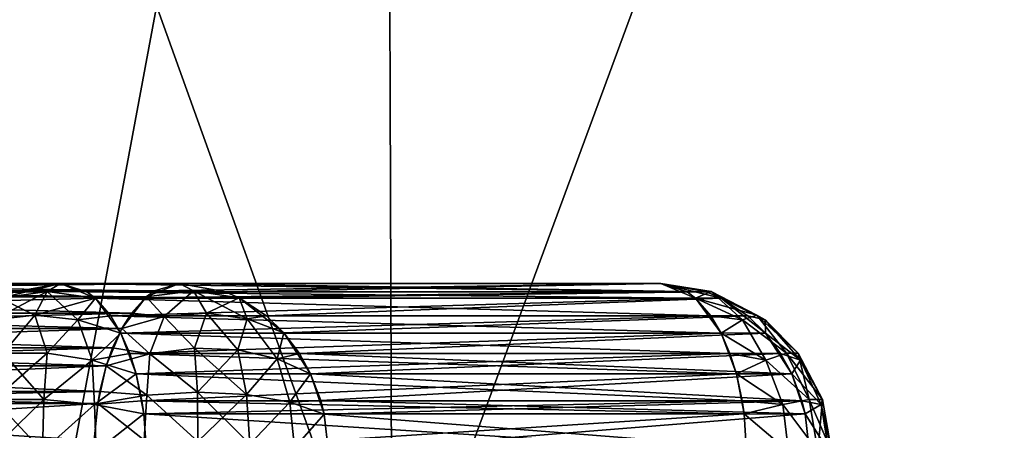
# Model space of a CAD drawing. Header units: metres. Extents: x -92 to 264, y -100 to 50.
# Tile 130 of 656: x -9.745 to -8.599, y -75.971 to -75.493. Entities that reach past the tile are written whole.
import ezdxf

# ---------------------------------------------------------------- set-up
doc = ezdxf.new("R2010")
doc.units = ezdxf.units.M
doc.layers.add('solid_21062050_01', color=7, linetype='CONTINUOUS')

msp = doc.modelspace()

# ---------------------------------------------------------------- linework, layer by layer
at = {"layer": 'solid_21062050_01'}
for points in [[(-9.858183, -64.201744, 18.476105), (-9.815159, -76.706161, 18.37582), (-7.45088, -76.706161, 19.251451)], [(-7.483526, -64.201744, 19.355579), (-9.858183, -64.201744, 18.476105), (-7.45088, -76.706161, 19.251451)], [(-9.858183, -64.201744, -27.468565), (-7.483526, -64.201744, -28.34804), (-9.815159, -76.706161, -27.36828)], [(-7.483526, -64.201744, -28.34804), (-7.450881, -76.706161, -28.243914), (-9.815159, -76.706161, -27.36828)], [(-11.47277, -70.231491, -24.367653), (-11.446552, -76.239906, -24.322245), (-9.311464, -76.239906, -25.410126)], [(-9.332791, -70.231491, -25.458027), (-11.47277, -70.231491, -24.367653), (-9.311464, -76.239906, -25.410126)], [(-11.47277, -70.231491, 15.375193), (-9.332791, -70.231491, 16.465567), (-11.446554, -76.239906, 15.329782)], [(-9.332791, -70.231491, 16.465567), (-9.311464, -76.239906, 16.417665), (-11.446554, -76.239906, 15.329782)], [(-9.332791, -70.231491, -25.458027), (-9.311464, -76.239906, -25.410126), (-7.074356, -76.239906, -26.268871)], [(-7.090559, -70.231491, -26.318739), (-9.332791, -70.231491, -25.458027), (-7.074356, -76.239906, -26.268871)], [(-9.332791, -70.231491, 16.465567), (-7.090559, -70.231491, 17.326279), (-9.311464, -76.239906, 16.417665)], [(-7.090559, -70.231491, 17.326279), (-7.074356, -76.239906, 17.276411), (-9.311464, -76.239906, 16.417665)], [(-10.310926, -75.809647, -21.425608), (-9.697677, -75.800003, -20.486177), (-10.257774, -75.800003, -21.456295)], [(-10.310926, -75.809647, -21.425608), (-9.750849, -75.809654, -20.455479), (-9.697677, -75.800003, -20.486177)], [(-10.287127, -75.808807, 12.514676), (-9.55896, -75.800003, 12.867295), (-10.257774, -75.800003, 12.463835)], [(-10.287127, -75.808807, 12.514676), (-9.588313, -75.808807, 12.918137), (-9.55896, -75.800003, 12.867295)], [(-9.588313, -75.808807, -21.910597), (-10.287127, -75.808807, -21.507137), (-10.257774, -75.800003, -21.456295)], [(-10.257774, -75.800003, 12.463835), (-8.998862, -75.800003, 11.897179), (-9.697677, -75.800003, 11.493717)], [(-9.750849, -75.809654, 11.463018), (-10.257774, -75.800003, 12.463835), (-9.697677, -75.800003, 11.493717)], [(-10.257774, -75.800003, 12.463835), (-9.55896, -75.800003, 12.867295), (-8.998862, -75.800003, 11.897179)], [(-9.55896, -75.800003, -21.859755), (-10.257774, -75.800003, -21.456295), (-9.697677, -75.800003, -20.486177)], [(-9.588313, -75.808807, -21.910597), (-10.257774, -75.800003, -21.456295), (-9.55896, -75.800003, -21.859755)], [(-9.750849, -75.809654, 11.463018), (-9.697677, -75.800003, 11.493717), (-9.768036, -75.817245, 11.453095)], [(-9.713384, -75.809433, 11.435099), (-9.768036, -75.817245, 11.453095), (-9.697677, -75.800003, 11.493717)], [(-9.750849, -75.809654, -20.455479), (-9.713384, -75.809433, -20.427559), (-9.697677, -75.800003, -20.486177)], [(-9.713384, -75.809433, 11.435099), (-9.697677, -75.800003, 11.493717), (-9.666978, -75.809654, 11.440546)], [(-9.713384, -75.809433, -20.427559), (-9.657055, -75.817245, -20.415819), (-9.697677, -75.800003, -20.486177)], [(-8.968163, -75.809654, 11.844007), (-9.697677, -75.800003, 11.493717), (-8.998862, -75.800003, 11.897179)], [(-8.968163, -75.809654, 11.844007), (-9.666978, -75.809654, 11.440546), (-9.697677, -75.800003, 11.493717)], [(-9.55896, -75.800003, -21.859755), (-9.697677, -75.800003, -20.486177), (-8.998862, -75.800003, -20.889639)], [(-9.666978, -75.809654, -20.433006), (-8.998862, -75.800003, -20.889639), (-9.697677, -75.800003, -20.486177)], [(-9.666978, -75.809654, -20.433006), (-9.697677, -75.800003, -20.486177), (-9.657055, -75.817245, -20.415819)], [(-9.666978, -75.809654, -20.433006), (-8.968163, -75.809654, -20.836466), (-8.998862, -75.800003, -20.889639)], [(-9.588313, -75.808807, -21.910597), (-9.55896, -75.800003, -21.859755), (-9.597784, -75.815689, -21.927002)], [(-9.542829, -75.80883, -21.916264), (-9.597784, -75.815689, -21.927002), (-9.55896, -75.800003, -21.859755)], [(-9.588313, -75.808807, 12.918137), (-9.542829, -75.80883, 12.923803), (-9.55896, -75.800003, 12.867295)], [(-9.505807, -75.809647, 12.897983), (-8.998862, -75.800003, 11.897179), (-9.55896, -75.800003, 12.867295)], [(-9.542829, -75.80883, 12.923803), (-9.505807, -75.809647, 12.897983), (-9.55896, -75.800003, 12.867295)], [(-8.945691, -75.809654, -20.920338), (-9.55896, -75.800003, -21.859755), (-8.998862, -75.800003, -20.889639)], [(-9.505807, -75.809647, -21.890444), (-9.542829, -75.80883, -21.916264), (-9.55896, -75.800003, -21.859755)], [(-8.945691, -75.809654, -20.920338), (-9.505807, -75.809647, -21.890444), (-9.55896, -75.800003, -21.859755)], [(-9.505807, -75.809647, 12.897983), (-8.945691, -75.809654, 11.927877), (-8.998862, -75.800003, 11.897179)], [(-8.968163, -75.809654, 11.844007), (-8.998862, -75.800003, 11.897179), (-8.958241, -75.817245, 11.826819)], [(-8.940244, -75.809433, 11.881472), (-8.958241, -75.817245, 11.826819), (-8.998862, -75.800003, 11.897179)], [(-8.945691, -75.809654, 11.927877), (-8.940244, -75.809433, 11.881472), (-8.998862, -75.800003, 11.897179)], [(-8.940244, -75.809433, -20.873932), (-8.998862, -75.800003, -20.889639), (-8.968163, -75.809654, -20.836466)], [(-8.945691, -75.809654, -20.920338), (-8.998862, -75.800003, -20.889639), (-8.928503, -75.817245, -20.93026)], [(-8.940244, -75.809433, -20.873932), (-8.928503, -75.817245, -20.93026), (-8.998862, -75.800003, -20.889639)], [(-9.597784, -75.815689, -21.927002), (-10.296598, -75.815689, -21.52354), (-10.287127, -75.808807, -21.507137)], [(-10.296598, -75.815689, 12.53108), (-9.597784, -75.815689, 12.934541), (-9.588313, -75.808807, 12.918137)], [(-10.287127, -75.808807, 12.514676), (-10.296598, -75.815689, 12.53108), (-9.588313, -75.808807, 12.918137)], [(-9.588313, -75.808807, -21.910597), (-9.597784, -75.815689, -21.927002), (-10.287127, -75.808807, -21.507137)], [(-9.775928, -75.842361, 11.398709), (-9.768036, -75.817245, 11.453095), (-9.713384, -75.809433, 11.435099)], [(-9.727662, -75.836975, 11.381812), (-9.775928, -75.842361, 11.398709), (-9.713384, -75.809433, 11.435099)], [(-9.750849, -75.809654, -20.455479), (-9.768036, -75.817245, -20.445557), (-9.713384, -75.809433, -20.427559)], [(-9.727662, -75.836975, -20.374273), (-9.713384, -75.809433, -20.427559), (-9.768036, -75.817245, -20.445557)], [(-9.727662, -75.836975, -20.374273), (-9.677413, -75.842361, -20.364773), (-9.713384, -75.809433, -20.427559)], [(-9.727662, -75.836975, 11.381812), (-9.713384, -75.809433, 11.435099), (-9.657055, -75.817245, 11.423359)], [(-9.677413, -75.842361, -20.364773), (-9.657055, -75.817245, -20.415819), (-9.713384, -75.809433, -20.427559)], [(-9.713384, -75.809433, 11.435099), (-9.666978, -75.809654, 11.440546), (-9.657055, -75.817245, 11.423359)], [(-9.666978, -75.809654, -20.433006), (-9.657055, -75.817245, -20.415819), (-8.968163, -75.809654, -20.836466)], [(-8.958241, -75.817245, 11.826819), (-9.657055, -75.817245, 11.423359), (-9.666978, -75.809654, 11.440546)], [(-8.968163, -75.809654, 11.844007), (-8.958241, -75.817245, 11.826819), (-9.666978, -75.809654, 11.440546)], [(-9.657055, -75.817245, -20.415819), (-8.958241, -75.817245, -20.819279), (-8.968163, -75.809654, -20.836466)], [(-9.588313, -75.808807, 12.918137), (-9.597784, -75.815689, 12.934541), (-9.542829, -75.80883, 12.923803)], [(-9.577183, -75.838669, -21.976549), (-9.597784, -75.815689, -21.927002), (-9.542829, -75.80883, -21.916264)], [(-9.577183, -75.838669, 12.984089), (-9.542829, -75.80883, 12.923803), (-9.597784, -75.815689, 12.934541)], [(-9.527812, -75.834702, -21.967949), (-9.577183, -75.838669, -21.976549), (-9.542829, -75.80883, -21.916264)], [(-9.577183, -75.838669, 12.984089), (-9.527812, -75.834702, 12.975489), (-9.542829, -75.80883, 12.923803)], [(-9.505807, -75.809647, -21.890444), (-9.48957, -75.81675, -21.899818), (-9.542829, -75.80883, -21.916264)], [(-9.527812, -75.834702, -21.967949), (-9.542829, -75.80883, -21.916264), (-9.48957, -75.81675, -21.899818)], [(-9.542829, -75.80883, 12.923803), (-9.48957, -75.81675, 12.907357), (-9.505807, -75.809647, 12.897983)], [(-9.480409, -75.841171, 12.960052), (-9.48957, -75.81675, 12.907357), (-9.542829, -75.80883, 12.923803)], [(-9.527812, -75.834702, 12.975489), (-9.480409, -75.841171, 12.960052), (-9.542829, -75.80883, 12.923803)], [(-8.945691, -75.809654, -20.920338), (-9.48957, -75.81675, -21.899818), (-9.505807, -75.809647, -21.890444)], [(-9.505807, -75.809647, 12.897983), (-9.48957, -75.81675, 12.907357), (-8.945691, -75.809654, 11.927877)], [(-8.945691, -75.809654, -20.920338), (-8.928503, -75.817245, -20.93026), (-9.48957, -75.81675, -21.899818)], [(-9.48957, -75.81675, 12.907357), (-8.928503, -75.817245, 11.9378), (-8.945691, -75.809654, 11.927877)], [(-8.940244, -75.809433, -20.873932), (-8.968163, -75.809654, -20.836466), (-8.958241, -75.817245, -20.819279)], [(-8.886957, -75.836975, -20.859653), (-8.940244, -75.809433, -20.873932), (-8.958241, -75.817245, -20.819279)], [(-8.903854, -75.842361, 11.818927), (-8.958241, -75.817245, 11.826819), (-8.940244, -75.809433, 11.881472)], [(-8.945691, -75.809654, 11.927877), (-8.928503, -75.817245, 11.9378), (-8.940244, -75.809433, 11.881472)], [(-8.877458, -75.842361, -20.909903), (-8.928503, -75.817245, -20.93026), (-8.940244, -75.809433, -20.873932)], [(-8.886957, -75.836975, -20.859653), (-8.877458, -75.842361, -20.909903), (-8.940244, -75.809433, -20.873932)], [(-8.886957, -75.836975, 11.867193), (-8.940244, -75.809433, 11.881472), (-8.928503, -75.817245, 11.9378)], [(-8.886957, -75.836975, 11.867193), (-8.903854, -75.842361, 11.818927), (-8.940244, -75.809433, 11.881472)], [(-9.615067, -75.83445, -21.956938), (-10.313882, -75.83445, -21.553476), (-10.296598, -75.815689, -21.52354)], [(-10.313882, -75.83445, 12.561016), (-9.615067, -75.83445, 12.964477), (-9.597784, -75.815689, 12.934541)], [(-10.296598, -75.815689, 12.53108), (-10.313882, -75.83445, 12.561016), (-9.597784, -75.815689, 12.934541)], [(-9.597784, -75.815689, -21.927002), (-9.615067, -75.83445, -21.956938), (-10.296598, -75.815689, -21.52354)], [(-9.775928, -75.842361, -20.391171), (-9.727662, -75.836975, -20.374273), (-9.768036, -75.817245, -20.445557)], [(-9.677413, -75.842361, 11.372313), (-9.727662, -75.836975, 11.381812), (-9.657055, -75.817245, 11.423359)], [(-9.677413, -75.842361, -20.364773), (-9.627368, -75.85778, -20.364401), (-9.657055, -75.817245, -20.415819)], [(-9.677413, -75.842361, 11.372313), (-9.657055, -75.817245, 11.423359), (-9.639262, -75.837669, 11.392541)], [(-9.657055, -75.817245, -20.415819), (-9.639262, -75.837669, -20.385), (-8.958241, -75.817245, -20.819279)], [(-9.657055, -75.817245, -20.415819), (-9.627368, -75.85778, -20.364401), (-9.639262, -75.837669, -20.385)], [(-8.940448, -75.837669, 11.796001), (-9.639262, -75.837669, 11.392541), (-9.657055, -75.817245, 11.423359)], [(-8.958241, -75.817245, 11.826819), (-8.940448, -75.837669, 11.796001), (-9.657055, -75.817245, 11.423359)], [(-9.639262, -75.837669, -20.385), (-8.940448, -75.837669, -20.788462), (-8.958241, -75.817245, -20.819279)], [(-9.597784, -75.815689, -21.927002), (-9.626455, -75.852432, -21.976662), (-9.615067, -75.83445, -21.956938)], [(-9.577183, -75.838669, -21.976549), (-9.626455, -75.852432, -21.976662), (-9.597784, -75.815689, -21.927002)], [(-9.577183, -75.838669, 12.984089), (-9.597784, -75.815689, 12.934541), (-9.615067, -75.83445, 12.964477)], [(-9.480409, -75.841171, -21.952513), (-9.527812, -75.834702, -21.967949), (-9.48957, -75.81675, -21.899818)], [(-9.480409, -75.841171, -21.952513), (-9.48957, -75.81675, -21.899818), (-9.457819, -75.837639, -21.91815)], [(-8.928503, -75.817245, -20.93026), (-9.457819, -75.837639, -21.91815), (-9.48957, -75.81675, -21.899818)], [(-9.48957, -75.81675, 12.907357), (-9.457819, -75.837639, 12.925689), (-8.928503, -75.817245, 11.9378)], [(-9.48957, -75.81675, 12.907357), (-9.437576, -75.85733, 12.937376), (-9.457819, -75.837639, 12.925689)], [(-9.480409, -75.841171, 12.960052), (-9.437576, -75.85733, 12.937376), (-9.48957, -75.81675, 12.907357)], [(-8.928503, -75.817245, -20.93026), (-8.897686, -75.837669, -20.948053), (-9.457819, -75.837639, -21.91815)], [(-9.457819, -75.837639, 12.925689), (-8.897686, -75.837669, 11.955593), (-8.928503, -75.817245, 11.9378)], [(-8.903854, -75.842361, -20.811388), (-8.958241, -75.817245, -20.819279), (-8.940448, -75.837669, -20.788462)], [(-8.903854, -75.842361, -20.811388), (-8.886957, -75.836975, -20.859653), (-8.958241, -75.817245, -20.819279)], [(-8.958241, -75.817245, 11.826819), (-8.928555, -75.85778, 11.7754), (-8.940448, -75.837669, 11.796001)], [(-8.903854, -75.842361, 11.818927), (-8.928555, -75.85778, 11.7754), (-8.958241, -75.817245, 11.826819)], [(-8.928503, -75.817245, -20.93026), (-8.877085, -75.85778, -20.959948), (-8.897686, -75.837669, -20.948053)], [(-8.877458, -75.842361, -20.909903), (-8.877085, -75.85778, -20.959948), (-8.928503, -75.817245, -20.93026)], [(-8.877458, -75.842361, 11.917441), (-8.928503, -75.817245, 11.9378), (-8.897686, -75.837669, 11.955593)], [(-8.877458, -75.842361, 11.917441), (-8.886957, -75.836975, 11.867193), (-8.928503, -75.817245, 11.9378)], [(-9.626455, -75.852432, -21.976662), (-10.32527, -75.852432, -21.573202), (-10.313882, -75.83445, -21.553476)], [(-10.32527, -75.852432, 12.580741), (-9.626455, -75.852432, 12.984201), (-9.615067, -75.83445, 12.964477)], [(-10.313882, -75.83445, 12.561016), (-10.32527, -75.852432, 12.580741), (-9.615067, -75.83445, 12.964477)], [(-9.615067, -75.83445, -21.956938), (-9.626455, -75.852432, -21.976662), (-10.313882, -75.83445, -21.553476)], [(-9.626455, -75.852432, 12.984201), (-9.577183, -75.838669, 12.984089), (-9.615067, -75.83445, 12.964477)], [(-9.54187, -75.875389, -22.015251), (-9.577183, -75.838669, -21.976549), (-9.527812, -75.834702, -21.967949)], [(-9.54187, -75.875389, 13.022792), (-9.527812, -75.834702, 12.975489), (-9.577183, -75.838669, 12.984089)], [(-9.491365, -75.87738, -22.002567), (-9.54187, -75.875389, -22.015251), (-9.527812, -75.834702, -21.967949)], [(-9.54187, -75.875389, 13.022792), (-9.491365, -75.87738, 13.010107), (-9.527812, -75.834702, 12.975489)], [(-9.491365, -75.87738, -22.002567), (-9.527812, -75.834702, -21.967949), (-9.480409, -75.841171, -21.952513)], [(-9.491365, -75.87738, 13.010107), (-9.480409, -75.841171, 12.960052), (-9.527812, -75.834702, 12.975489)], [(-9.764279, -75.881065, -20.339827), (-9.727662, -75.836975, -20.374273), (-9.775928, -75.842361, -20.391171)], [(-9.764279, -75.881065, 11.347367), (-9.775928, -75.842361, 11.398709), (-9.727662, -75.836975, 11.381812)], [(-9.764279, -75.881065, -20.339827), (-9.713172, -75.881065, -20.326134), (-9.727662, -75.836975, -20.374273)], [(-9.713172, -75.881065, 11.333673), (-9.764279, -75.881065, 11.347367), (-9.727662, -75.836975, 11.381812)], [(-9.713172, -75.881065, -20.326134), (-9.677413, -75.842361, -20.364773), (-9.727662, -75.836975, -20.374273)], [(-9.713172, -75.881065, 11.333673), (-9.727662, -75.836975, 11.381812), (-9.677413, -75.842361, 11.372313)], [(-9.713172, -75.881065, -20.326134), (-9.66098, -75.889389, -20.323641), (-9.677413, -75.842361, -20.364773)], [(-9.66098, -75.889389, 11.33118), (-9.713172, -75.881065, 11.333673), (-9.677413, -75.842361, 11.372313)], [(-9.677413, -75.842361, 11.372313), (-9.639262, -75.837669, 11.392541), (-9.627368, -75.85778, 11.37194)], [(-9.66098, -75.889389, -20.323641), (-9.627368, -75.85778, -20.364401), (-9.677413, -75.842361, -20.364773)], [(-9.66098, -75.889389, 11.33118), (-9.677413, -75.842361, 11.372313), (-9.627368, -75.85778, 11.37194)], [(-9.639262, -75.837669, -20.385), (-9.627368, -75.85778, -20.364401), (-8.940448, -75.837669, -20.788462)], [(-8.928555, -75.85778, 11.7754), (-9.627368, -75.85778, 11.37194), (-9.639262, -75.837669, 11.392541)], [(-8.940448, -75.837669, 11.796001), (-8.928555, -75.85778, 11.7754), (-9.639262, -75.837669, 11.392541)], [(-9.627368, -75.85778, -20.364401), (-8.928555, -75.85778, -20.76786), (-8.940448, -75.837669, -20.788462)], [(-9.593534, -75.881851, -22.01738), (-9.626455, -75.852432, -21.976662), (-9.577183, -75.838669, -21.976549)], [(-9.593534, -75.881851, 13.02492), (-9.577183, -75.838669, 12.984089), (-9.626455, -75.852432, 12.984201)], [(-9.54187, -75.875389, -22.015251), (-9.593534, -75.881851, -22.01738), (-9.577183, -75.838669, -21.976549)], [(-9.593534, -75.881851, 13.02492), (-9.54187, -75.875389, 13.022792), (-9.577183, -75.838669, 12.984089)], [(-9.44545, -75.887695, -21.980186), (-9.491365, -75.87738, -22.002567), (-9.480409, -75.841171, -21.952513)], [(-9.491365, -75.87738, 13.010107), (-9.44545, -75.887695, 12.987726), (-9.480409, -75.841171, 12.960052)], [(-9.437576, -75.85733, -21.929836), (-9.480409, -75.841171, -21.952513), (-9.457819, -75.837639, -21.91815)], [(-9.44545, -75.887695, -21.980186), (-9.480409, -75.841171, -21.952513), (-9.437576, -75.85733, -21.929836)], [(-9.44545, -75.887695, 12.987726), (-9.437576, -75.85733, 12.937376), (-9.480409, -75.841171, 12.960052)], [(-8.897686, -75.837669, -20.948053), (-9.437576, -75.85733, -21.929836), (-9.457819, -75.837639, -21.91815)], [(-9.457819, -75.837639, 12.925689), (-9.437576, -75.85733, 12.937376), (-8.897686, -75.837669, 11.955593)], [(-8.897686, -75.837669, -20.948053), (-8.877085, -75.85778, -20.959948), (-9.437576, -75.85733, -21.929836)], [(-9.437576, -75.85733, 12.937376), (-8.877085, -75.85778, 11.967486), (-8.897686, -75.837669, 11.955593)], [(-8.903854, -75.842361, -20.811388), (-8.940448, -75.837669, -20.788462), (-8.928555, -75.85778, -20.76786)], [(-8.876449, -75.889389, -20.77659), (-8.903854, -75.842361, -20.811388), (-8.928555, -75.85778, -20.76786)], [(-8.876449, -75.889389, 11.784129), (-8.928555, -75.85778, 11.7754), (-8.903854, -75.842361, 11.818927)], [(-8.852512, -75.881065, -20.823036), (-8.886957, -75.836975, -20.859653), (-8.903854, -75.842361, -20.811388)], [(-8.852512, -75.881065, 11.830575), (-8.903854, -75.842361, 11.818927), (-8.886957, -75.836975, 11.867193)], [(-8.876449, -75.889389, -20.77659), (-8.852512, -75.881065, -20.823036), (-8.903854, -75.842361, -20.811388)], [(-8.852512, -75.881065, 11.830575), (-8.876449, -75.889389, 11.784129), (-8.903854, -75.842361, 11.818927)], [(-8.877085, -75.85778, 11.967486), (-8.877458, -75.842361, 11.917441), (-8.897686, -75.837669, 11.955593)], [(-8.838818, -75.881065, -20.874144), (-8.877458, -75.842361, -20.909903), (-8.886957, -75.836975, -20.859653)], [(-8.852512, -75.881065, -20.823036), (-8.838818, -75.881065, -20.874144), (-8.886957, -75.836975, -20.859653)], [(-8.838818, -75.881065, 11.881682), (-8.886957, -75.836975, 11.867193), (-8.877458, -75.842361, 11.917441)], [(-8.838818, -75.881065, 11.881682), (-8.852512, -75.881065, 11.830575), (-8.886957, -75.836975, 11.867193)], [(-8.836325, -75.889389, -20.926334), (-8.877085, -75.85778, -20.959948), (-8.877458, -75.842361, -20.909903)], [(-8.838818, -75.881065, -20.874144), (-8.836325, -75.889389, -20.926334), (-8.877458, -75.842361, -20.909903)], [(-8.836325, -75.889389, 11.933874), (-8.877458, -75.842361, 11.917441), (-8.877085, -75.85778, 11.967486)], [(-8.836325, -75.889389, 11.933874), (-8.838818, -75.881065, 11.881682), (-8.877458, -75.842361, 11.917441)], [(-9.636953, -75.874825, -21.994844), (-10.335767, -75.874825, -21.591383), (-10.32527, -75.852432, -21.573202)], [(-10.335767, -75.874825, 12.598923), (-9.636953, -75.874825, 13.002383), (-9.626455, -75.852432, 12.984201)], [(-10.32527, -75.852432, 12.580741), (-10.335767, -75.874825, 12.598923), (-9.626455, -75.852432, 12.984201)], [(-9.626455, -75.852432, -21.976662), (-9.636953, -75.874825, -21.994844), (-10.32527, -75.852432, -21.573202)], [(-9.66098, -75.889389, -20.323641), (-9.609674, -75.905014, -20.333754), (-9.627368, -75.85778, -20.364401)], [(-9.66098, -75.889389, 11.33118), (-9.627368, -75.85778, 11.37194), (-9.6171, -75.881554, 11.354155)], [(-9.626455, -75.852432, -21.976662), (-9.644347, -75.895905, -22.00765), (-9.636953, -75.874825, -21.994844)], [(-9.593534, -75.881851, -22.01738), (-9.644347, -75.895905, -22.00765), (-9.626455, -75.852432, -21.976662)], [(-9.593534, -75.881851, 13.02492), (-9.626455, -75.852432, 12.984201), (-9.636953, -75.874825, 13.002383)], [(-9.627368, -75.85778, -20.364401), (-9.6171, -75.881554, -20.346615), (-8.928555, -75.85778, -20.76786)], [(-9.627368, -75.85778, -20.364401), (-9.609674, -75.905014, -20.333754), (-9.6171, -75.881554, -20.346615)], [(-8.918286, -75.881554, 11.757615), (-9.6171, -75.881554, 11.354155), (-9.627368, -75.85778, 11.37194)], [(-8.928555, -75.85778, 11.7754), (-8.918286, -75.881554, 11.757615), (-9.627368, -75.85778, 11.37194)], [(-9.6171, -75.881554, -20.346615), (-8.918286, -75.881554, -20.750076), (-8.928555, -75.85778, -20.76786)], [(-9.44545, -75.887695, -21.980186), (-9.437576, -75.85733, -21.929836), (-9.419453, -75.88147, -21.9403)], [(-9.44545, -75.887695, 12.987726), (-9.406457, -75.905182, 12.955342), (-9.437576, -75.85733, 12.937376)], [(-8.877085, -75.85778, -20.959948), (-9.419453, -75.88147, -21.9403), (-9.437576, -75.85733, -21.929836)], [(-9.437576, -75.85733, 12.937376), (-9.419453, -75.88147, 12.94784), (-8.877085, -75.85778, 11.967486)], [(-9.437576, -75.85733, 12.937376), (-9.406457, -75.905182, 12.955342), (-9.419453, -75.88147, 12.94784)], [(-8.877085, -75.85778, -20.959948), (-8.8593, -75.881554, -20.970215), (-9.419453, -75.88147, -21.9403)], [(-9.419453, -75.88147, 12.94784), (-8.8593, -75.881554, 11.977755), (-8.877085, -75.85778, 11.967486)], [(-8.876449, -75.889389, -20.77659), (-8.928555, -75.85778, -20.76786), (-8.918286, -75.881554, -20.750076)], [(-8.928555, -75.85778, 11.7754), (-8.91086, -75.905014, 11.744753), (-8.918286, -75.881554, 11.757615)], [(-8.876449, -75.889389, 11.784129), (-8.91086, -75.905014, 11.744753), (-8.928555, -75.85778, 11.7754)], [(-8.877085, -75.85778, -20.959948), (-8.846437, -75.905014, -20.977642), (-8.8593, -75.881554, -20.970215)], [(-8.836325, -75.889389, -20.926334), (-8.846437, -75.905014, -20.977642), (-8.877085, -75.85778, -20.959948)], [(-8.836325, -75.889389, 11.933874), (-8.877085, -75.85778, 11.967486), (-8.8593, -75.881554, 11.977755)], [(-9.644347, -75.895905, -22.00765), (-10.343162, -75.895905, -21.604189), (-10.335767, -75.874825, -21.591383)], [(-10.343162, -75.895905, 12.61173), (-9.644347, -75.895905, 13.01519), (-9.636953, -75.874825, 13.002383)], [(-10.335767, -75.874825, 12.598923), (-10.343162, -75.895905, 12.61173), (-9.636953, -75.874825, 13.002383)], [(-9.636953, -75.874825, -21.994844), (-9.644347, -75.895905, -22.00765), (-10.335767, -75.874825, -21.591383)], [(-9.764279, -75.881065, -20.339827), (-9.774825, -75.935188, -20.313416), (-9.717246, -75.935188, -20.297987)], [(-9.713172, -75.881065, 11.333673), (-9.717246, -75.935188, 11.305526), (-9.774825, -75.935188, 11.320954)], [(-9.713172, -75.881065, 11.333673), (-9.774825, -75.935188, 11.320954), (-9.764279, -75.881065, 11.347367)], [(-9.764279, -75.881065, -20.339827), (-9.717246, -75.935188, -20.297987), (-9.713172, -75.881065, -20.326134)], [(-9.713172, -75.881065, -20.326134), (-9.717246, -75.935188, -20.297987), (-9.66098, -75.889389, -20.323641)], [(-9.66098, -75.889389, 11.33118), (-9.717246, -75.935188, 11.305526), (-9.713172, -75.881065, 11.333673)], [(-9.66098, -75.889389, 11.33118), (-9.6171, -75.881554, 11.354155), (-9.609674, -75.905014, 11.341292)], [(-9.644347, -75.895905, 13.01519), (-9.593534, -75.881851, 13.02492), (-9.636953, -75.874825, 13.002383)], [(-9.593534, -75.881851, -22.01738), (-9.597361, -75.930168, -22.043192), (-9.644347, -75.895905, -22.00765)], [(-9.644347, -75.895905, 13.01519), (-9.597361, -75.930168, 13.050733), (-9.593534, -75.881851, 13.02492)], [(-9.6171, -75.881554, -20.346615), (-9.609674, -75.905014, -20.333754), (-8.918286, -75.881554, -20.750076)], [(-8.91086, -75.905014, 11.744753), (-9.609674, -75.905014, 11.341292), (-9.6171, -75.881554, 11.354155)], [(-8.918286, -75.881554, 11.757615), (-8.91086, -75.905014, 11.744753), (-9.6171, -75.881554, 11.354155)], [(-9.609674, -75.905014, -20.333754), (-8.91086, -75.905014, -20.737213), (-8.918286, -75.881554, -20.750076)], [(-9.593534, -75.881851, -22.01738), (-9.538383, -75.926483, -22.044611), (-9.597361, -75.930168, -22.043192)], [(-9.593534, -75.881851, 13.02492), (-9.597361, -75.930168, 13.050733), (-9.538383, -75.926483, 13.052151)], [(-9.54187, -75.875389, -22.015251), (-9.538383, -75.926483, -22.044611), (-9.593534, -75.881851, -22.01738)], [(-9.593534, -75.881851, 13.02492), (-9.538383, -75.926483, 13.052151), (-9.54187, -75.875389, 13.022792)], [(-9.491365, -75.87738, -22.002567), (-9.538383, -75.926483, -22.044611), (-9.54187, -75.875389, -22.015251)], [(-9.54187, -75.875389, 13.022792), (-9.538383, -75.926483, 13.052151), (-9.481204, -75.929214, 13.037423)], [(-9.54187, -75.875389, 13.022792), (-9.481204, -75.929214, 13.037423), (-9.491365, -75.87738, 13.010107)], [(-9.491365, -75.87738, -22.002567), (-9.481204, -75.929214, -22.029884), (-9.538383, -75.926483, -22.044611)], [(-9.44545, -75.887695, -21.980186), (-9.481204, -75.929214, -22.029884), (-9.491365, -75.87738, -22.002567)], [(-9.491365, -75.87738, 13.010107), (-9.481204, -75.929214, 13.037423), (-9.44545, -75.887695, 12.987726)], [(-9.406457, -75.905182, -21.947803), (-9.44545, -75.887695, -21.980186), (-9.419453, -75.88147, -21.9403)], [(-8.846437, -75.905014, -20.977642), (-9.406457, -75.905182, -21.947803), (-9.419453, -75.88147, -21.9403)], [(-8.8593, -75.881554, -20.970215), (-8.846437, -75.905014, -20.977642), (-9.419453, -75.88147, -21.9403)], [(-9.419453, -75.88147, 12.94784), (-9.406457, -75.905182, 12.955342), (-8.8593, -75.881554, 11.977755)], [(-9.406457, -75.905182, 12.955342), (-8.846437, -75.905014, 11.985181), (-8.8593, -75.881554, 11.977755)], [(-8.876449, -75.889389, -20.77659), (-8.918286, -75.881554, -20.750076), (-8.91086, -75.905014, -20.737213)], [(-8.876449, -75.889389, -20.77659), (-8.826099, -75.935188, -20.81249), (-8.852512, -75.881065, -20.823036)], [(-8.852512, -75.881065, 11.830575), (-8.826099, -75.935188, 11.820029), (-8.876449, -75.889389, 11.784129)], [(-8.846437, -75.905014, 11.985181), (-8.836325, -75.889389, 11.933874), (-8.8593, -75.881554, 11.977755)], [(-8.852512, -75.881065, -20.823036), (-8.826099, -75.935188, -20.81249), (-8.810671, -75.935188, -20.87007)], [(-8.852512, -75.881065, -20.823036), (-8.810671, -75.935188, -20.87007), (-8.838818, -75.881065, -20.874144)], [(-8.838818, -75.881065, 11.881682), (-8.826099, -75.935188, 11.820029), (-8.852512, -75.881065, 11.830575)], [(-8.838818, -75.881065, -20.874144), (-8.810671, -75.935188, -20.87007), (-8.836325, -75.889389, -20.926334)], [(-8.838818, -75.881065, 11.881682), (-8.810671, -75.935188, 11.877609), (-8.826099, -75.935188, 11.820029)], [(-8.836325, -75.889389, 11.933874), (-8.810671, -75.935188, 11.877609), (-8.838818, -75.881065, 11.881682)], [(-9.66098, -75.889389, -20.323641), (-9.717246, -75.935188, -20.297987), (-9.657928, -75.940941, -20.299276)], [(-9.66098, -75.889389, 11.33118), (-9.657928, -75.940941, 11.306816), (-9.717246, -75.935188, 11.305526)], [(-9.66098, -75.889389, -20.323641), (-9.657928, -75.940941, -20.299276), (-9.609674, -75.905014, -20.333754)], [(-9.66098, -75.889389, 11.33118), (-9.609674, -75.905014, 11.341292), (-9.657928, -75.940941, 11.306816)], [(-9.44545, -75.887695, -21.980186), (-9.430817, -75.938133, -22.000296), (-9.481204, -75.929214, -22.029884)], [(-9.44545, -75.887695, 12.987726), (-9.481204, -75.929214, 13.037423), (-9.430817, -75.938133, 13.007835)], [(-9.406457, -75.905182, -21.947803), (-9.430817, -75.938133, -22.000296), (-9.44545, -75.887695, -21.980186)], [(-9.44545, -75.887695, 12.987726), (-9.430817, -75.938133, 13.007835), (-9.406457, -75.905182, 12.955342)], [(-8.876449, -75.889389, -20.77659), (-8.91086, -75.905014, -20.737213), (-8.856875, -75.940941, -20.761765)], [(-8.876449, -75.889389, 11.784129), (-8.856875, -75.940941, 11.769303), (-8.91086, -75.905014, 11.744753)], [(-8.876449, -75.889389, -20.77659), (-8.856875, -75.940941, -20.761765), (-8.826099, -75.935188, -20.81249)], [(-8.876449, -75.889389, 11.784129), (-8.826099, -75.935188, 11.820029), (-8.856875, -75.940941, 11.769303)], [(-8.836325, -75.889389, -20.926334), (-8.811961, -75.940941, -20.929388), (-8.846437, -75.905014, -20.977642)], [(-8.846437, -75.905014, 11.985181), (-8.811961, -75.940941, 11.936927), (-8.836325, -75.889389, 11.933874)], [(-8.836325, -75.889389, -20.926334), (-8.810671, -75.935188, -20.87007), (-8.811961, -75.940941, -20.929388)], [(-8.836325, -75.889389, 11.933874), (-8.811961, -75.940941, 11.936927), (-8.810671, -75.935188, 11.877609)], [(-9.651832, -75.925842, -22.020615), (-10.350646, -75.925842, -21.617153), (-10.343162, -75.895905, -21.604189)], [(-10.350646, -75.925842, 12.624694), (-9.651832, -75.925842, 13.028154), (-9.644347, -75.895905, 13.01519)], [(-10.343162, -75.895905, 12.61173), (-10.350646, -75.925842, 12.624694), (-9.644347, -75.895905, 13.01519)], [(-9.644347, -75.895905, -22.00765), (-9.651832, -75.925842, -22.020615), (-10.343162, -75.895905, -21.604189)], [(-9.657928, -75.940941, -20.299276), (-9.600635, -75.951714, -20.318096), (-9.609674, -75.905014, -20.333754)], [(-9.657928, -75.940941, 11.306816), (-9.609674, -75.905014, 11.341292), (-9.602859, -75.936447, 11.32949)], [(-9.644347, -75.895905, -22.00765), (-9.654317, -75.939766, -22.024918), (-9.651832, -75.925842, -22.020615)], [(-9.597361, -75.930168, -22.043192), (-9.654317, -75.939766, -22.024918), (-9.644347, -75.895905, -22.00765)], [(-9.651832, -75.925842, 13.028154), (-9.597361, -75.930168, 13.050733), (-9.644347, -75.895905, 13.01519)], [(-9.609674, -75.905014, -20.333754), (-9.602859, -75.936447, -20.321951), (-8.91086, -75.905014, -20.737213)], [(-9.609674, -75.905014, -20.333754), (-9.600635, -75.951714, -20.318096), (-9.602859, -75.936447, -20.321951)], [(-8.904046, -75.936447, 11.73295), (-9.602859, -75.936447, 11.32949), (-9.609674, -75.905014, 11.341292)], [(-8.91086, -75.905014, 11.744753), (-8.904046, -75.936447, 11.73295), (-9.609674, -75.905014, 11.341292)], [(-9.602859, -75.936447, -20.321951), (-8.904046, -75.936447, -20.72541), (-8.91086, -75.905014, -20.737213)], [(-9.39476, -75.936348, -21.954556), (-9.430817, -75.938133, -22.000296), (-9.406457, -75.905182, -21.947803)], [(-9.430817, -75.938133, 13.007835), (-9.39079, -75.952126, 12.964388), (-9.406457, -75.905182, 12.955342)], [(-8.846437, -75.905014, -20.977642), (-8.834635, -75.936447, -20.984455), (-9.406457, -75.905182, -21.947803)], [(-9.406457, -75.905182, 12.955342), (-9.39476, -75.936348, 12.962095), (-8.846437, -75.905014, 11.985181)], [(-8.834635, -75.936447, -20.984455), (-9.39476, -75.936348, -21.954556), (-9.406457, -75.905182, -21.947803)], [(-9.406457, -75.905182, 12.955342), (-9.39079, -75.952126, 12.964388), (-9.39476, -75.936348, 12.962095)], [(-9.39476, -75.936348, 12.962095), (-8.834635, -75.936447, 11.991995), (-8.846437, -75.905014, 11.985181)], [(-8.856875, -75.940941, -20.761765), (-8.91086, -75.905014, -20.737213), (-8.904046, -75.936447, -20.72541)], [(-8.91086, -75.905014, 11.744753), (-8.90182, -75.951714, 11.729096), (-8.904046, -75.936447, 11.73295)], [(-8.856875, -75.940941, 11.769303), (-8.90182, -75.951714, 11.729096), (-8.91086, -75.905014, 11.744753)], [(-8.846437, -75.905014, -20.977642), (-8.830781, -75.951714, -20.986681), (-8.834635, -75.936447, -20.984455)], [(-8.811961, -75.940941, -20.929388), (-8.830781, -75.951714, -20.986681), (-8.846437, -75.905014, -20.977642)], [(-8.834635, -75.936447, 11.991995), (-8.811961, -75.940941, 11.936927), (-8.846437, -75.905014, 11.985181)], [(-9.654317, -75.939766, -22.024918), (-10.353131, -75.939766, -21.621458), (-10.350646, -75.925842, -21.617153)], [(-10.353131, -75.939766, 12.628997), (-9.654317, -75.939766, 13.032458), (-9.651832, -75.925842, 13.028154)], [(-10.350646, -75.925842, 12.624694), (-10.353131, -75.939766, 12.628997), (-9.651832, -75.925842, 13.028154)], [(-9.651832, -75.925842, -22.020615), (-9.654317, -75.939766, -22.024918), (-10.350646, -75.925842, -21.617153)], [(-9.651832, -75.925842, 13.028154), (-9.654317, -75.939766, 13.032458), (-9.597361, -75.930168, 13.050733)], [(-9.597361, -75.930168, -22.043192), (-9.538383, -75.926483, -22.044611), (-9.537792, -75.983856, -22.057976)], [(-9.538383, -75.926483, 13.052151), (-9.597361, -75.930168, 13.050733), (-9.537795, -75.983856, 13.065516)], [(-9.538383, -75.926483, -22.044611), (-9.481204, -75.929214, -22.029884), (-9.537792, -75.983856, -22.057976)], [(-9.538383, -75.926483, 13.052151), (-9.537795, -75.983856, 13.065516), (-9.477455, -75.986938, 13.049466)], [(-9.481204, -75.929214, 13.037423), (-9.538383, -75.926483, 13.052151), (-9.477455, -75.986938, 13.049466)], [(-9.654317, -75.939766, 13.032458), (-10.357393, -75.982567, 12.63638), (-9.658579, -75.982567, 13.039841)], [(-10.353131, -75.939766, 12.628997), (-10.357393, -75.982567, 12.63638), (-9.654317, -75.939766, 13.032458)], [(-10.353131, -75.939766, -21.621458), (-9.658579, -75.982567, -22.032301), (-10.357393, -75.982567, -21.628841)], [(-9.654317, -75.939766, -22.024918), (-9.658579, -75.982567, -22.032301), (-10.353131, -75.939766, -21.621458)], [(-9.774825, -75.935188, -20.313416), (-9.779004, -75.995125, -20.303526), (-9.718575, -75.995125, -20.287333)], [(-9.717246, -75.935188, 11.305526), (-9.718572, -75.995125, 11.294872), (-9.779002, -75.995125, 11.311064)], [(-9.774825, -75.935188, 11.320954), (-9.717246, -75.935188, 11.305526), (-9.779002, -75.995125, 11.311064)], [(-9.717246, -75.935188, -20.297987), (-9.774825, -75.935188, -20.313416), (-9.718575, -75.995125, -20.287333)], [(-9.657928, -75.940941, -20.299276), (-9.717246, -75.935188, -20.297987), (-9.718575, -75.995125, -20.287333)], [(-9.717246, -75.935188, 11.305526), (-9.657928, -75.940941, 11.306816), (-9.718572, -75.995125, 11.294872)], [(-9.654317, -75.939766, 13.032458), (-9.658579, -75.982567, 13.039841), (-9.600202, -75.982353, 13.062199)], [(-9.654317, -75.939766, -22.024918), (-9.6002, -75.982353, -22.054659), (-9.658579, -75.982567, -22.032301)], [(-9.657928, -75.940941, 11.306816), (-9.602859, -75.936447, 11.32949), (-9.600635, -75.951714, 11.325636)], [(-9.597361, -75.930168, -22.043192), (-9.6002, -75.982353, -22.054659), (-9.654317, -75.939766, -22.024918)], [(-9.597361, -75.930168, 13.050733), (-9.654317, -75.939766, 13.032458), (-9.600202, -75.982353, 13.062199)], [(-9.602859, -75.936447, -20.321951), (-9.600635, -75.951714, -20.318096), (-8.904046, -75.936447, -20.72541)], [(-8.90182, -75.951714, 11.729096), (-9.600635, -75.951714, 11.325636), (-9.602859, -75.936447, 11.32949)], [(-8.904046, -75.936447, 11.73295), (-8.90182, -75.951714, 11.729096), (-9.602859, -75.936447, 11.32949)], [(-9.600635, -75.951714, -20.318096), (-8.90182, -75.951714, -20.721558), (-8.904046, -75.936447, -20.72541)], [(-9.597361, -75.930168, 13.050733), (-9.600202, -75.982353, 13.062199), (-9.537795, -75.983856, 13.065516)], [(-9.597361, -75.930168, -22.043192), (-9.537792, -75.983856, -22.057976), (-9.6002, -75.982353, -22.054659)], [(-9.481204, -75.929214, -22.029884), (-9.477453, -75.986938, -22.041925), (-9.537792, -75.983856, -22.057976)], [(-9.481204, -75.929214, -22.029884), (-9.430817, -75.938133, -22.000296), (-9.477453, -75.986938, -22.041925)], [(-9.430817, -75.938133, 13.007835), (-9.481204, -75.929214, 13.037423), (-9.477455, -75.986938, 13.049466)], [(-9.430817, -75.938133, 13.007835), (-9.477455, -75.986938, 13.049466), (-9.425077, -75.991302, 13.015618)], [(-9.430817, -75.938133, -22.000296), (-9.425077, -75.991302, -22.008078), (-9.477453, -75.986938, -22.041925)], [(-9.39476, -75.936348, -21.954556), (-9.39079, -75.952126, -21.956848), (-9.430817, -75.938133, -22.000296)], [(-9.430817, -75.938133, -22.000296), (-9.39079, -75.952126, -21.956848), (-9.425077, -75.991302, -22.008078)], [(-9.430817, -75.938133, 13.007835), (-9.425077, -75.991302, 13.015618), (-9.39079, -75.952126, 12.964388)], [(-8.830781, -75.951714, -20.986681), (-9.39079, -75.952126, -21.956848), (-9.39476, -75.936348, -21.954556)], [(-8.834635, -75.936447, -20.984455), (-8.830781, -75.951714, -20.986681), (-9.39476, -75.936348, -21.954556)], [(-9.39476, -75.936348, 12.962095), (-9.39079, -75.952126, 12.964388), (-8.834635, -75.936447, 11.991995)], [(-9.39079, -75.952126, 12.964388), (-8.830781, -75.951714, 11.994221), (-8.834635, -75.936447, 11.991995)], [(-8.856875, -75.940941, -20.761765), (-8.904046, -75.936447, -20.72541), (-8.90182, -75.951714, -20.721558)], [(-8.826099, -75.935188, -20.81249), (-8.856875, -75.940941, -20.761765), (-8.81621, -75.995125, -20.808311)], [(-8.856875, -75.940941, 11.769303), (-8.826099, -75.935188, 11.820029), (-8.816209, -75.995125, 11.815853)], [(-8.834635, -75.936447, 11.991995), (-8.830781, -75.951714, 11.994221), (-8.811961, -75.940941, 11.936927)], [(-8.826099, -75.935188, -20.81249), (-8.81621, -75.995125, -20.808311), (-8.800017, -75.995125, -20.868742)], [(-8.810671, -75.935188, -20.87007), (-8.826099, -75.935188, -20.81249), (-8.800017, -75.995125, -20.868742)], [(-8.826099, -75.935188, 11.820029), (-8.810671, -75.935188, 11.877609), (-8.816209, -75.995125, 11.815853)], [(-8.810671, -75.935188, 11.877609), (-8.800017, -75.995125, 11.876284), (-8.816209, -75.995125, 11.815853)], [(-8.811961, -75.940941, -20.929388), (-8.810671, -75.935188, -20.87007), (-8.800017, -75.995125, -20.868742)], [(-8.810671, -75.935188, 11.877609), (-8.811961, -75.940941, 11.936927), (-8.800017, -75.995125, 11.876284)], [(-9.657928, -75.940941, -20.299276), (-9.718575, -75.995125, -20.287333), (-9.656099, -75.995605, -20.290598)], [(-9.657928, -75.940941, 11.306816), (-9.656097, -75.995605, 11.298137), (-9.718572, -75.995125, 11.294872)], [(-9.657928, -75.940941, -20.299276), (-9.656099, -75.995605, -20.290598), (-9.600635, -75.951714, -20.318096)], [(-9.657928, -75.940941, 11.306816), (-9.600635, -75.951714, 11.325636), (-9.656097, -75.995605, 11.298137)], [(-8.856875, -75.940941, -20.761765), (-8.90182, -75.951714, -20.721558), (-8.850274, -75.995605, -20.75584)], [(-8.856875, -75.940941, 11.769303), (-8.850273, -75.995605, 11.76338), (-8.90182, -75.951714, 11.729096)], [(-8.856875, -75.940941, -20.761765), (-8.850274, -75.995605, -20.75584), (-8.81621, -75.995125, -20.808311)], [(-8.856875, -75.940941, 11.769303), (-8.816209, -75.995125, 11.815853), (-8.850273, -75.995605, 11.76338)], [(-8.811961, -75.940941, -20.929388), (-8.803282, -75.995605, -20.931217), (-8.830781, -75.951714, -20.986681)], [(-8.811961, -75.940941, 11.936927), (-8.830781, -75.951714, 11.994221), (-8.803282, -75.995605, 11.938757)], [(-8.811961, -75.940941, -20.929388), (-8.800017, -75.995125, -20.868742), (-8.803282, -75.995605, -20.931217)], [(-8.811961, -75.940941, 11.936927), (-8.803282, -75.995605, 11.938757), (-8.800017, -75.995125, 11.876284)], [(-9.600635, -75.951714, -20.318096), (-9.656099, -75.995605, -20.290598), (-9.597692, -75.996506, -20.313)], [(-9.600635, -75.951714, 11.325636), (-9.597692, -75.996506, 11.320539), (-9.656097, -75.995605, 11.298137)], [(-9.600635, -75.951714, 11.325636), (-8.898878, -75.996506, 11.724), (-9.597692, -75.996506, 11.320539)], [(-8.90182, -75.951714, 11.729096), (-8.898878, -75.996506, 11.724), (-9.600635, -75.951714, 11.325636)], [(-9.600635, -75.951714, -20.318096), (-9.597692, -75.996506, -20.313), (-8.90182, -75.951714, -20.721558)], [(-8.90182, -75.951714, -20.721558), (-9.597692, -75.996506, -20.313), (-8.898878, -75.996506, -20.716459)], [(-9.39079, -75.952126, 12.964388), (-9.425077, -75.991302, 13.015618), (-9.385781, -75.996506, 12.967279)], [(-9.39079, -75.952126, -21.956848), (-9.385781, -75.996506, -21.95974), (-9.425077, -75.991302, -22.008078)], [(-9.39079, -75.952126, 12.964388), (-9.385781, -75.996506, 12.967279), (-8.830781, -75.951714, 11.994221)], [(-8.830781, -75.951714, -20.986681), (-8.825685, -75.996506, -20.989624), (-9.39079, -75.952126, -21.956848)], [(-9.39079, -75.952126, -21.956848), (-8.825685, -75.996506, -20.989624), (-9.385781, -75.996506, -21.95974)], [(-8.830781, -75.951714, 11.994221), (-9.385781, -75.996506, 12.967279), (-8.825684, -75.996506, 11.997163)], [(-8.90182, -75.951714, 11.729096), (-8.850273, -75.995605, 11.76338), (-8.898878, -75.996506, 11.724)], [(-8.90182, -75.951714, -20.721558), (-8.898878, -75.996506, -20.716459), (-8.850274, -75.995605, -20.75584)], [(-8.830781, -75.951714, 11.994221), (-8.825684, -75.996506, 11.997163), (-8.803282, -75.995605, 11.938757)], [(-8.830781, -75.951714, -20.986681), (-8.803282, -75.995605, -20.931217), (-8.825685, -75.996506, -20.989624)]]:
    msp.add_3dface(points, dxfattribs=at)

doc.saveas('drawing.dxf')
